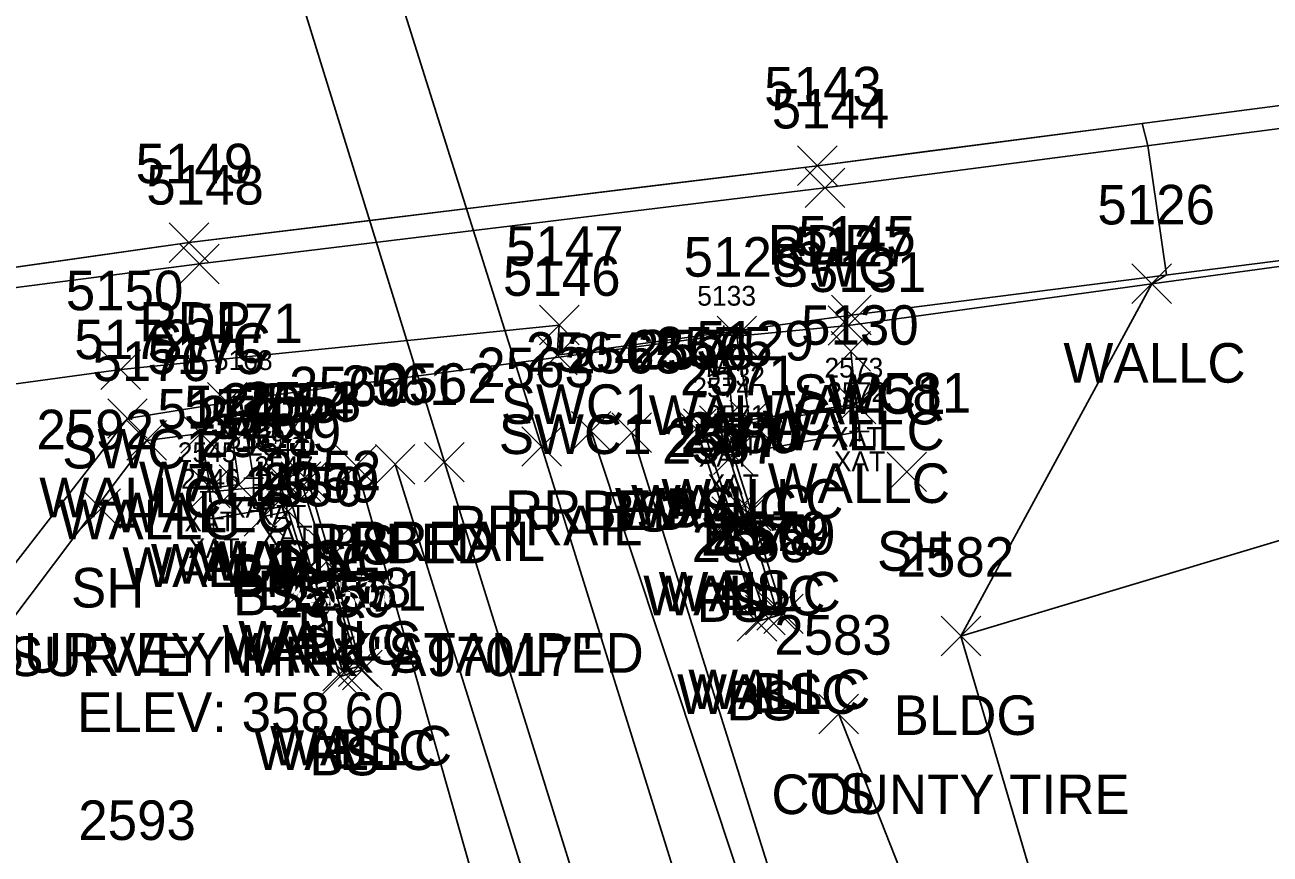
# Model space of a CAD drawing. Extents: x 1462668 to 1465147, y 550359 to 557351.
# Drawn here: x 1464133.1 to 1464196.1, y 554078.1 to 554120 of the extents above; entities that cross this region are included whole.
import ezdxf

# ---------------------------------------------------------------- set-up
doc = ezdxf.new("R2010")
doc.units = 0
for name, color, linetype in [('B_A', 7, 'Continuous'), ('B_I', 7, 'Continuous'), ('B_TIC', 7, 'Continuous'), ('BSUBM', 7, 'Continuous'), ('C_A', 7, 'Continuous'), ('C_C', 7, 'Continuous'), ('C_I', 7, 'Continuous'), ('CPBM', 7, 'Continuous'), ('L_A', 7, 'Continuous'), ('L_C', 7, 'Continuous'), ('L_I', 7, 'Continuous'), ('L_TIC', 7, 'Continuous'), ('LBC', 7, 'Continuous'), ('LELB', 7, 'Continuous'), ('Level 6', 7, 'Continuous'), ('LW', 7, 'Continuous'), ('P_A', 7, 'Continuous'), ('P_I', 7, 'Continuous'), ('P_TIC', 7, 'Continuous'), ('PET', 7, 'Continuous'), ('R_A', 7, 'Continuous'), ('R_I', 7, 'Continuous'), ('R_TIC', 7, 'Continuous'), ('RR', 7, 'Continuous'), ('RRB', 7, 'Continuous'), ('RSW', 7, 'Continuous')]:
    doc.layers.add(name, color=color, linetype=linetype)

msp = doc.modelspace()

# ---------------------------------------------------------------- linework, layer by layer
at = {"layer": 'B_TIC'}
for p, q in [((1464168.426, 554104.294), (1464168.502, 554104.294)), ((1464143.993, 554101.041), (1464144.068, 554101.041)), ((1464168.874, 554100.232), (1464168.95, 554100.232)), ((1464175.145, 554100.657), (1464175.22, 554100.657)), ((1464168.458, 554099.661), (1464168.533, 554099.661)), ((1464175.285, 554099.424), (1464175.361, 554099.424)), ((1464168.896, 554098.258), (1464168.972, 554098.258)), ((1464144.635, 554097.07), (1464144.71, 554097.07)), ((1464142.428, 554096.382), (1464142.503, 554096.382)), ((1464145.988, 554096.717), (1464146.063, 554096.717)), ((1464145.988, 554096.717), (1464146.063, 554096.717)), ((1464146.308, 554095.678), (1464146.384, 554095.678)), ((1464146.308, 554095.678), (1464146.384, 554095.678)), ((1464142.613, 554095.037), (1464142.688, 554095.037))]:
    msp.add_line(p, q, dxfattribs=at)
for points in [[(1464168.423, 554103.794), (1464168.423, 554104.794)], [(1464167.923, 554104.294), (1464168.923, 554104.294)], [(1464143.989, 554100.541), (1464143.989, 554101.541)], [(1464143.489, 554101.041), (1464144.489, 554101.041)], [(1464168.871, 554099.732), (1464168.871, 554100.732)], [(1464175.141, 554100.157), (1464175.141, 554101.157)], [(1464168.371, 554100.232), (1464169.371, 554100.232)], [(1464168.454, 554099.161), (1464168.454, 554100.161)], [(1464174.641, 554100.657), (1464175.641, 554100.657)], [(1464167.954, 554099.661), (1464168.954, 554099.661)], [(1464175.282, 554098.924), (1464175.282, 554099.924)], [(1464174.782, 554099.424), (1464175.782, 554099.424)], [(1464168.393, 554098.258), (1464169.393, 554098.258)], [(1464168.893, 554097.758), (1464168.893, 554098.758)], [(1464144.631, 554096.57), (1464144.631, 554097.57)], [(1464144.131, 554097.07), (1464145.131, 554097.07)], [(1464145.984, 554096.217), (1464145.984, 554097.217)], [(1464145.984, 554096.217), (1464145.984, 554097.217)], [(1464141.924, 554096.382), (1464142.924, 554096.382)], [(1464142.424, 554095.882), (1464142.424, 554096.882)], [(1464145.484, 554096.717), (1464146.484, 554096.717)], [(1464145.484, 554096.717), (1464146.484, 554096.717)], [(1464145.805, 554095.678), (1464146.805, 554095.678)], [(1464145.805, 554095.678), (1464146.805, 554095.678)], [(1464146.305, 554095.178), (1464146.305, 554096.178)], [(1464146.305, 554095.178), (1464146.305, 554096.178)], [(1464142.609, 554094.537), (1464142.609, 554095.537)], [(1464142.109, 554095.037), (1464143.109, 554095.037)]]:
    msp.add_lwpolyline(points, dxfattribs=at)
at = {"layer": 'BSUBM'}
for points in [[(1464168.871, 554100.232), (1464168.423, 554104.294), (1464143.989, 554101.041), (1464144.631, 554097.07)], [(1464168.893, 554098.258), (1464175.282, 554099.424), (1464175.141, 554100.657), (1464168.454, 554099.661)], [(1464168.454, 554099.661), (1464168.893, 554098.258)], [(1464145.984, 554096.717), (1464142.424, 554096.382), (1464142.609, 554095.037), (1464146.305, 554095.678)], [(1464145.984, 554096.717), (1464146.305, 554095.678)]]:
    msp.add_lwpolyline(points, dxfattribs=at)
at = {"layer": 'CPBM'}
for p, q in [((1464144.622, 554095.734), (1464144.622, 554096.734)), ((1464144.622, 554096.734), (1464145.622, 554096.734)), ((1464144.622, 554095.734), (1464144.622, 554096.734)), ((1464144.622, 554096.734), (1464145.622, 554096.734)), ((1464144.65, 554095.562), (1464144.65, 554096.562)), ((1464144.65, 554096.562), (1464145.65, 554096.562)), ((1464145.622, 554096.734), (1464145.622, 554095.734)), ((1464145.622, 554096.734), (1464145.622, 554095.734)), ((1464145.65, 554096.562), (1464145.65, 554095.562)), ((1464145.622, 554095.734), (1464144.622, 554095.734)), ((1464145.622, 554095.734), (1464144.622, 554095.734)), ((1464145.124, 554096.235), (1464145.124, 554096.235)), ((1464145.124, 554096.235), (1464145.124, 554096.235)), ((1464145.124, 554096.235), (1464145.124, 554096.235)), ((1464145.124, 554096.235), (1464145.124, 554096.235)), ((1464145.152, 554096.063), (1464145.152, 554096.063)), ((1464145.152, 554096.063), (1464145.152, 554096.063)), ((1464145.65, 554095.562), (1464144.65, 554095.562))]:
    msp.add_line(p, q, dxfattribs=at)
at = {"layer": 'L_TIC'}
for points in [[(1464189.067, 554105.901), (1464191.067, 554107.901)], [(1464191.067, 554105.901), (1464189.067, 554107.901)], [(1464173.706, 554103.789), (1464175.706, 554105.789)], [(1464175.706, 554103.789), (1464173.706, 554105.789)], [(1464168.082, 554103.259), (1464170.082, 554105.259)], [(1464170.082, 554103.259), (1464168.082, 554105.259)], [(1464173.845, 554102.484), (1464175.845, 554104.484)], [(1464175.845, 554102.484), (1464173.845, 554104.484)], [(1464142.295, 554099.903), (1464144.295, 554101.903)], [(1464144.295, 554099.903), (1464142.295, 554101.903)], [(1464174.109, 554099.816), (1464176.109, 554101.816)], [(1464176.109, 554099.816), (1464174.109, 554101.816)], [(1464137.253, 554099.09), (1464139.253, 554101.09)], [(1464139.253, 554099.09), (1464137.253, 554101.09)], [(1464167.191, 554098.723), (1464169.191, 554100.723)], [(1464169.191, 554098.723), (1464167.191, 554100.723)], [(1464168.723, 554099.023), (1464170.723, 554101.023)], [(1464170.723, 554099.023), (1464168.723, 554101.023)], [(1464140.95, 554098.336), (1464142.95, 554100.336)], [(1464142.95, 554098.336), (1464140.95, 554100.336)], [(1464162.76, 554098.369), (1464164.76, 554100.369)], [(1464164.76, 554098.369), (1464162.76, 554100.369)], [(1464166.032, 554098.564), (1464168.032, 554100.564)], [(1464168.032, 554098.564), (1464166.032, 554100.564)], [(1464166.373, 554098.573), (1464168.373, 554100.573)], [(1464168.373, 554098.573), (1464166.373, 554100.573)], [(1464138.225, 554097.983), (1464140.225, 554099.983)], [(1464140.225, 554097.983), (1464138.225, 554099.983)], [(1464167.893, 554097.258), (1464169.893, 554099.258)], [(1464169.893, 554097.258), (1464167.893, 554099.258)], [(1464148.816, 554096.705), (1464150.816, 554098.705)], [(1464150.816, 554096.705), (1464148.816, 554098.705)], [(1464176.681, 554096.39), (1464178.681, 554098.39)], [(1464178.681, 554096.39), (1464176.681, 554098.39)], [(1464141.453, 554095.572), (1464143.453, 554097.572)], [(1464143.453, 554095.572), (1464141.453, 554097.572)], [(1464142.894, 554095.743), (1464144.894, 554097.743)], [(1464144.894, 554095.743), (1464142.894, 554097.743)], [(1464142.894, 554095.743), (1464144.894, 554097.743)], [(1464144.894, 554095.743), (1464142.894, 554097.743)], [(1464145.234, 554095.872), (1464147.234, 554097.872)], [(1464147.234, 554095.872), (1464145.234, 554097.872)], [(1464146.03, 554095.892), (1464148.03, 554097.892)], [(1464148.03, 554095.892), (1464146.03, 554097.892)], [(1464146.387, 554095.94), (1464148.387, 554097.94)], [(1464148.387, 554095.94), (1464146.387, 554097.94)], [(1464135.905, 554094.532), (1464137.905, 554096.532)], [(1464137.905, 554094.532), (1464135.905, 554096.532)], [(1464145.381, 554094.402), (1464147.381, 554096.402)], [(1464147.381, 554094.402), (1464145.381, 554096.402)], [(1464168.584, 554094.333), (1464170.584, 554096.333)], [(1464170.584, 554094.333), (1464168.584, 554096.333)], [(1464168.812, 554094.403), (1464170.812, 554096.403)], [(1464170.812, 554094.403), (1464168.812, 554096.403)], [(1464144.146, 554094.14), (1464146.146, 554096.14)], [(1464146.146, 554094.14), (1464144.146, 554096.14)], [(1464167.6, 554093.807), (1464169.6, 554095.807)], [(1464169.6, 554093.807), (1464167.6, 554095.807)], [(1464167.809, 554094.135), (1464169.809, 554096.135)], [(1464169.809, 554094.135), (1464167.809, 554096.135)], [(1464147.399, 554092.454), (1464149.399, 554094.454)], [(1464149.399, 554092.454), (1464147.399, 554094.454)], [(1464147.319, 554091.845), (1464149.319, 554093.845)], [(1464149.319, 554091.845), (1464147.319, 554093.845)], [(1464146.516, 554091.645), (1464148.516, 554093.645)], [(1464148.516, 554091.645), (1464146.516, 554093.645)], [(1464170.083, 554089.393), (1464172.083, 554091.393)], [(1464172.083, 554089.393), (1464170.083, 554091.393)], [(1464169.104, 554088.825), (1464171.104, 554090.825)], [(1464171.104, 554088.825), (1464169.104, 554090.825)], [(1464169.522, 554089.15), (1464171.522, 554091.15)], [(1464171.522, 554089.15), (1464169.522, 554091.15)], [(1464170.437, 554089.212), (1464172.437, 554091.212)], [(1464172.437, 554089.212), (1464170.437, 554091.212)], [(1464179.418, 554088.086), (1464181.418, 554090.086)], [(1464181.418, 554088.086), (1464179.418, 554090.086)], [(1464148.131, 554086.313), (1464150.131, 554088.313)], [(1464150.131, 554086.313), (1464148.131, 554088.313)], [(1464148.923, 554086.543), (1464150.923, 554088.543)], [(1464150.923, 554086.543), (1464148.923, 554088.543)], [(1464149.131, 554086.377), (1464151.131, 554088.377)], [(1464151.131, 554086.377), (1464149.131, 554088.377)], [(1464148.01, 554086.043), (1464150.01, 554088.043)], [(1464150.01, 554086.043), (1464148.01, 554088.043)], [(1464173.233, 554084.146), (1464175.233, 554086.146)], [(1464175.233, 554084.146), (1464173.233, 554086.146)]]:
    msp.add_lwpolyline(points, dxfattribs=at)
at = {"layer": 'LBC'}
for points in [[(1464213.313, 554098.967), (1464180.418, 554089.086)], [(1464180.418, 554089.086), (1464186.706, 554067.762), (1464200.839, 554020.175), (1464211.888, 553983.374), (1464220.498, 553954.656), (1464223.274, 553955.455)]]:
    msp.add_lwpolyline(points, dxfattribs=at)
at = {"layer": 'LELB'}
for points in [[(1464167.032, 554099.564), (1464168.6, 554094.807), (1464170.104, 554089.825), (1464171.437, 554090.212), (1464169.812, 554095.403), (1464168.893, 554098.258)], [(1464163.76, 554099.369), (1464174.951, 554063.808), (1464188.359, 554020.434), (1464191.224, 554013.647), (1464202.441, 553979.936), (1464211.236, 553957.121), (1464218.226, 553951.354), (1464227.628, 553940.635)], [(1464149.816, 554097.705), (1464160.815, 554058.944), (1464174.588, 554016.825), (1464187.841, 553973.144), (1464199.911, 553935.221), (1464213.639, 553890.918), (1464230.859, 553835.646), (1464248.361, 553780.086), (1464256.018, 553754.978), (1464244.973, 553761.44)], [(1464145.146, 554095.14), (1464146.381, 554095.402), (1464149.01, 554087.043), (1464150.131, 554087.377), (1464148.399, 554093.454), (1464147.387, 554096.94)], [(1464174.233, 554085.146), (1464181.794, 554065.996), (1464194.714, 554021.993), (1464195.586, 554016.388), (1464191.224, 554013.647)]]:
    msp.add_lwpolyline(points, dxfattribs=at)
at = {"layer": 'Level 6'}
msp.add_lwpolyline([(1464200.839, 554020.175), (1464186.706, 554067.762), (1464180.418, 554089.086), (1464190.067, 554106.901), (1464190.816, 554107.346), (1464189.875, 554113.885), (1464189.589, 554115.008), (1464184.111, 554114.295), (1464178.632, 554113.583), (1464173.154, 554112.87), (1464165.206, 554111.898), (1464157.258, 554110.927), (1464149.311, 554109.955), (1464141.363, 554108.983), (1464134.413, 554108), (1464127.462, 554107.017)], dxfattribs=at)
at = {"layer": 'LW'}
for points in [[(1464298.464, 554112.63), (1464290.249, 554115.928), (1464280.756, 554117.703), (1464271.676, 554117.877), (1464244.698, 554114.222), (1464217.202, 554110.594), (1464190.067, 554106.901), (1464174.706, 554104.789), (1464169.082, 554104.259), (1464169.723, 554100.023), (1464175.109, 554100.816), (1464174.845, 554103.484)], [(1464143.894, 554096.743), (1464143.295, 554100.903), (1464138.253, 554100.09), (1464125.844, 554084.113), (1464113.946, 554068.559)], [(1464168.191, 554099.723), (1464167.373, 554099.573), (1464168.809, 554095.135), (1464170.522, 554090.15), (1464171.083, 554090.393), (1464169.584, 554095.333)], [(1464169.584, 554095.333), (1464168.191, 554099.723)], [(1464143.894, 554096.743), (1464142.453, 554096.572), (1464141.95, 554099.336), (1464139.225, 554098.983), (1464127.465, 554083.368), (1464115.208, 554067.546), (1464113.946, 554068.559)], [(1464147.03, 554096.892), (1464146.234, 554096.872), (1464147.516, 554092.645), (1464149.131, 554087.313), (1464149.923, 554087.543), (1464148.319, 554092.845)], [(1464148.319, 554092.845), (1464147.03, 554096.892)]]:
    msp.add_lwpolyline(points, dxfattribs=at)
at = {"layer": 'P_TIC'}
for points in [[(1464172.154, 554111.87), (1464174.154, 554113.87)], [(1464174.154, 554111.87), (1464172.154, 554113.87)], [(1464140.363, 554107.983), (1464142.363, 554109.983)], [(1464142.363, 554107.983), (1464140.363, 554109.983)]]:
    msp.add_lwpolyline(points, dxfattribs=at)
at = {"layer": 'PET'}
msp.add_lwpolyline([(1464271.429, 554126.296), (1464242.988, 554122.043), (1464216.982, 554118.57), (1464173.154, 554112.87), (1464141.363, 554108.983), (1464113.562, 554105.051), (1464100.082, 554101.307), (1464092.335, 554097.291), (1464088.982, 554095.063), (1464085.801, 554092.061), (1464080.578, 554086.95), (1464078.687, 554084.984), (1464075.003, 554079.062), (1464072.172, 554070.704), (1464070.104, 554059.588), (1464069.931, 554049.234), (1464071.806, 554039.5), (1464075.452, 554030.215), (1464081.163, 554018.546), (1464087.153, 554008.17)], dxfattribs=at)
at = {"layer": 'R_TIC'}
for points in [[(1464172.539, 554110.754), (1464174.539, 554112.754)], [(1464174.539, 554110.754), (1464172.539, 554112.754)], [(1464140.891, 554106.906), (1464142.891, 554108.906)], [(1464142.891, 554106.906), (1464140.891, 554108.906)], [(1464159.096, 554103.813), (1464161.096, 554105.813)], [(1464161.096, 554103.813), (1464159.096, 554105.813)], [(1464173.871, 554104.32), (1464175.871, 554106.32)], [(1464175.871, 554104.32), (1464173.871, 554106.32)], [(1464158.995, 554102.291), (1464160.995, 554104.291)], [(1464160.995, 554102.291), (1464158.995, 554104.291)], [(1464136.908, 554101.563), (1464138.908, 554103.563)], [(1464138.908, 554101.563), (1464136.908, 554103.563)], [(1464160.709, 554098.45), (1464162.709, 554100.45)], [(1464162.709, 554098.45), (1464160.709, 554100.45)], [(1464158.204, 554097.673), (1464160.204, 554099.673)], [(1464160.204, 554097.673), (1464158.204, 554099.673)], [(1464153.284, 554096.878), (1464155.284, 554098.878)], [(1464155.284, 554096.878), (1464153.284, 554098.878)], [(1464150.795, 554096.772), (1464152.795, 554098.772)], [(1464152.795, 554096.772), (1464150.795, 554098.772)]]:
    msp.add_lwpolyline(points, dxfattribs=at)
at = {"layer": 'RR'}
for points in [[(1464144.123, 554146.469), (1464159.204, 554098.673)], [(1464139.433, 554145.852), (1464154.284, 554097.878)], [(1464159.204, 554098.673), (1464170.624, 554062.013), (1464183.918, 554019.066), (1464196.892, 553977.392), (1464209.212, 553938.085), (1464222.641, 553894.356), (1464240.124, 553839.141), (1464257.79, 553782.617), (1464270.965, 553740.903), (1464277.927, 553719.147), (1464297.823, 553655.397), (1464314.573, 553602.418), (1464329.227, 553555.383), (1464346.959, 553499.526)], [(1464154.284, 554097.878), (1464165.905, 554060.669), (1464179.184, 554017.63), (1464192.387, 553975.365), (1464204.49, 553936.135), (1464218.059, 553892.735), (1464235.464, 553837.337), (1464253.11, 553781.209), (1464266.289, 553739.573), (1464273.101, 553717.548), (1464293.091, 553653.685), (1464309.879, 553600.873), (1464324.555, 553553.944), (1464342.167, 553498.072)]]:
    msp.add_lwpolyline(points, dxfattribs=at)
at = {"layer": 'RRB'}
for points in [[(1464161.709, 554099.45), (1464173.808, 554063.103), (1464186.023, 554019.884), (1464199.38, 553978.333), (1464209.401, 553949.713), (1464214.23, 553929.585), (1464224.651, 553895.04), (1464242.268, 553839.512), (1464259.336, 553783.492), (1464272.854, 553741.47), (1464279.492, 553719.79), (1464299.296, 553656.238), (1464316.436, 553603.185), (1464331.592, 553556.577), (1464345.31, 553519.908), (1464352.279, 553501.122)], [(1464151.795, 554097.772), (1464163.731, 554059.699), (1464177.169, 554017.629), (1464190.458, 553974.22), (1464202.507, 553935.726), (1464215.786, 553891.787), (1464232.833, 553836.506), (1464250.852, 553780.587), (1464262.352, 553738.507), (1464269.731, 553716.507), (1464275.238, 553698.116), (1464287.034, 553660.877), (1464293.496, 553639.155), (1464306.315, 553607.258), (1464308.598, 553599.833), (1464319.366, 553564.191), (1464320.567, 553552.858), (1464339.05, 553497.299)]]:
    msp.add_lwpolyline(points, dxfattribs=at)
at = {"layer": 'RSW'}
for points in [[(1464352.281, 554072.093), (1464347.385, 554082.625), (1464339.612, 554095.337), (1464328.604, 554107.799), (1464322.975, 554112.762), (1464307.352, 554121.429), (1464292.912, 554125.092), (1464280.036, 554125.909), (1464271.417, 554125.285), (1464243.521, 554121.096), (1464217.1, 554117.438), (1464173.539, 554111.754), (1464141.891, 554107.906), (1464113.57, 554104.257), (1464100.568, 554100.369), (1464093.012, 554096.615), (1464089.749, 554094.424), (1464085.842, 554091.692), (1464085.801, 554092.061)], [(1464347.646, 554070.078), (1464343.109, 554080.422), (1464336.914, 554093.111), (1464325.098, 554104.281), (1464320.343, 554108.921), (1464305.385, 554116.63), (1464297.136, 554118.819), (1464296.607, 554113.655), (1464290.264, 554116.031), (1464280.728, 554118), (1464271.858, 554118.271), (1464244.574, 554114.625), (1464217.39, 554110.722), (1464174.871, 554105.32), (1464159.995, 554103.291), (1464160.096, 554104.813), (1464137.908, 554102.563), (1464114.332, 554099.355), (1464102.055, 554096.032), (1464092.263, 554090.922), (1464088.698, 554087.871), (1464080.578, 554086.95)]]:
    msp.add_lwpolyline(points, dxfattribs=at)

# ---------------------------------------------------------------- texts
at = {"layer": 'B_A'}
for p in [(1464167.127, 554102.294), (1464142.694, 554099.041), (1464173.846, 554098.657), (1464167.576, 554098.232), (1464167.159, 554097.661), (1464173.987, 554097.424), (1464167.597, 554096.258), (1464143.336, 554095.07), (1464144.689, 554094.717), (1464144.689, 554094.717), (1464141.129, 554094.382), (1464145.009, 554093.678), (1464145.009, 554093.678), (1464141.314, 554093.037)]:
    msp.add_text('XAT', height=1, dxfattribs=at).set_placement(p)
at = {"layer": 'B_I'}
for s, p in [('5133', (1464167.076, 554105.794)), ('5168', (1464142.619, 554102.541)), ('5132', (1464167.525, 554101.732)), ('2573', (1464173.511, 554102.157)), ('2574', (1464166.824, 554101.161)), ('2572', (1464173.652, 554100.924)), ('2571', (1464167.546, 554099.758)), ('5169', (1464143.257, 554098.57)), ('2545', (1464140.794, 554097.882)), ('2544', (1464144.354, 554098.217)), ('2544', (1464144.354, 554098.217)), ('2547', (1464144.675, 554097.178)), ('2547', (1464144.675, 554097.178)), ('2546', (1464140.952, 554096.537))]:
    msp.add_text(s, height=1, dxfattribs=at).set_placement(p)
at = {"layer": 'C_A'}
for p in [(1464143.439, 554091.235), (1464143.439, 554091.235), (1464143.467, 554091.063)]:
    msp.add_text('BM', height=2, dxfattribs=at).set_placement(p)
at = {"layer": 'C_C'}
for s, p in [('BM=VT SURVEY MARK STAMPED', (1464121.494, 554087.235)), ('BM=VT SURVEY MARK STAMPED', (1464121.494, 554087.235)), ('VAOT SURVEY MRK "A97017"', (1464124.192, 554087.063)), ('ELEV: 358.60', (1464135.699, 554084.235)), ('ELEV: 358.60', (1464135.699, 554084.235))]:
    msp.add_text(s, height=2, dxfattribs=at).set_placement(p)
at = {"layer": 'C_I'}
for s, p in [('2543', (1464141.864, 554099.235)), ('2543', (1464141.864, 554099.235)), ('5167', (1464142.412, 554099.063))]:
    msp.add_text(s, height=2, dxfattribs=at).set_placement(p)
at = {"layer": 'L_A'}
for s, p in [('WALLC', (1464185.603, 554101.901)), ('WALLC', (1464170.242, 554099.789)), ('WALLC', (1464164.618, 554099.259)), ('WALLC', (1464170.381, 554098.484)), ('WALLC', (1464138.83, 554095.903)), ('WALLC', (1464170.644, 554095.816)), ('WALLC', (1464133.788, 554095.09)), ('WALLC', (1464165.259, 554095.023)), ('WALLC', (1464137.486, 554094.336)), ('BS', (1464162.201, 554094.369)), ('WALLC', (1464162.909, 554094.573)), ('WALLC', (1464163.727, 554094.723)), ('BS', (1464165.473, 554094.564)), ('WALLC', (1464134.76, 554093.983)), ('BS', (1464167.334, 554093.258)), ('BS', (1464148.257, 554092.705)), ('SH', (1464176.169, 554092.39)), ('WALLC', (1464141.77, 554091.872)), ('WALLC', (1464142.565, 554091.892)), ('BS', (1464145.828, 554091.94)), ('WALLC', (1464137.989, 554091.572)), ('WALLC', (1464139.429, 554091.743)), ('WALLC', (1464139.429, 554091.743)), ('SH', (1464135.393, 554090.532)), ('BS', (1464143.587, 554090.14)), ('BS', (1464144.822, 554090.402)), ('WALLC', (1464164.344, 554090.135)), ('WALLC', (1464165.119, 554090.333)), ('BS', (1464168.253, 554090.403)), ('BS', (1464167.041, 554089.807)), ('BS', (1464146.84, 554088.454)), ('WALLC', (1464143.051, 554087.645)), ('WALLC', (1464143.855, 554087.845)), ('WALLC', (1464166.057, 554085.15)), ('WALLC', (1464166.618, 554085.393)), ('BS', (1464168.545, 554084.825)), ('BS', (1464169.878, 554085.212)), ('BLDG', (1464177.009, 554084.086)), ('WALLC', (1464144.667, 554082.313)), ('WALLC', (1464145.459, 554082.543)), ('BS', (1464148.572, 554082.377)), ('BS', (1464147.451, 554082.043)), ('TS', (1464172.642, 554080.146))]:
    msp.add_text(s, height=2, dxfattribs=at).set_placement(p)
at = {"layer": 'L_C'}
msp.add_text('COUNTY TIRE', height=2, dxfattribs=at).set_placement((1464170.828, 554080.086))
at = {"layer": 'L_I'}
for s, p in [('5126', (1464187.319, 554109.901)), ('5127', (1464172.013, 554107.789)), ('5128', (1464166.39, 554107.259)), ('5131', (1464172.719, 554106.484)), ('5171', (1464141.169, 554103.903)), ('5130', (1464172.329, 554103.816)), ('5172', (1464135.56, 554103.09)), ('2566', (1464163.669, 554102.564)), ('2576', (1464164.058, 554102.573)), ('2575', (1464164.931, 554102.723)), ('5129', (1464167.023, 554103.023)), ('5176', (1464136.477, 554101.983)), ('5175', (1464139.257, 554102.336)), ('2565', (1464160.453, 554102.369)), ('2571', (1464166.2, 554101.258)), ('2560', (1464146.422, 554100.705)), ('2581', (1464174.988, 554100.39)), ('5174', (1464139.76, 554099.572)), ('5170', (1464141.114, 554099.743)), ('5170', (1464141.114, 554099.743)), ('2555', (1464142.974, 554099.872)), ('2554', (1464143.77, 554099.892)), ('2553', (1464144.127, 554099.94)), ('2592', (1464133.645, 554098.532)), ('2548', (1464141.886, 554098.14)), ('2549', (1464143.114, 554098.402)), ('2577', (1464165.549, 554098.135)), ('2580', (1464166.237, 554098.333)), ('2570', (1464166.466, 554098.403)), ('2567', (1464165.293, 554097.807)), ('2552', (1464145.14, 554096.454)), ('2556', (1464144.201, 554095.645)), ('2559', (1464145.051, 554095.845)), ('2578', (1464167.262, 554093.15)), ('2579', (1464167.815, 554093.393)), ('2569', (1464168.122, 554093.212)), ('2568', (1464166.797, 554092.825)), ('2582', (1464177.159, 554092.086)), ('2558', (1464146.663, 554090.543)), ('2550', (1464145.663, 554090.043)), ('2557', (1464145.871, 554090.313)), ('2551', (1464147.438, 554090.377)), ('2583', (1464170.973, 554088.146)), ('2593', (1464135.762, 554078.777))]:
    msp.add_text(s, height=2, dxfattribs=at).set_placement(p)
at = {"layer": 'P_A'}
for p in [(1464170.642, 554107.87), (1464138.851, 554103.983)]:
    msp.add_text('RDP', height=2, dxfattribs=at).set_placement(p)
at = {"layer": 'P_I'}
for s, p in [('5143', (1464170.461, 554115.87)), ('5149', (1464138.662, 554111.983))]:
    msp.add_text(s, height=2, dxfattribs=at).set_placement(p)
at = {"layer": 'R_A'}
for s, p in [('SWC', (1464170.902, 554106.754)), ('SWC', (1464139.253, 554102.906)), ('SWC1', (1464171.91, 554100.32)), ('SWC1', (1464157.135, 554099.813)), ('SWC1', (1464157.034, 554098.291)), ('SWC1', (1464134.947, 554097.563)), ('RRBED', (1464157.354, 554094.45)), ('RRRAIL', (1464154.495, 554093.673)), ('RRBED', (1464147.44, 554092.772)), ('RRRAIL', (1464149.575, 554092.878))]:
    msp.add_text(s, height=2, dxfattribs=at).set_placement(p)
at = {"layer": 'R_I'}
for s, p in [('5144', (1464170.846, 554114.754)), ('5148', (1464139.198, 554110.906)), ('5145', (1464172.178, 554108.32)), ('5147', (1464157.403, 554107.813)), ('5146', (1464157.247, 554106.291)), ('5150', (1464135.128, 554105.563)), ('2564', (1464158.402, 554102.45)), ('2563', (1464155.897, 554101.673)), ('2561', (1464149.054, 554100.772)), ('2562', (1464150.977, 554100.878))]:
    msp.add_text(s, height=2, dxfattribs=at).set_placement(p)

doc.saveas('drawing.dxf')
